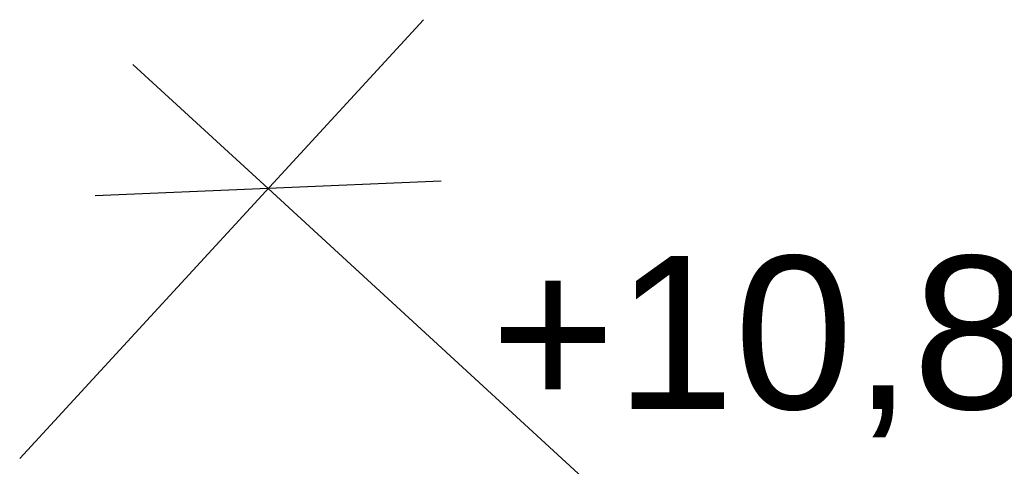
# Model space of a CAD drawing. Header units: millimetres. Extents: x -25478 to 4005, y -8416 to 11348.
# Tile 577 of 580: x -4000 to -3195, y 10982 to 11348. Entities that reach past the tile are written whole.
import ezdxf

# ---------------------------------------------------------------- set-up
doc = ezdxf.new("R2010")
doc.units = ezdxf.units.MM
doc.header["$MEASUREMENT"] = 0
doc.layers.add('POHLED ZÁPADNÍ_1_Kóty - SP', color=7, linetype='Continuous')
doc.layers.add('POHLED ZÁPADNÍ_1_Nové_Kóty - SP', color=7, linetype='Continuous')
doc.styles.add('GENEROVANÝ_STYL_2', font='txt')

msp = doc.modelspace()

# ---------------------------------------------------------------- linework, layer by layer
at = {"layer": 'POHLED ZÁPADNÍ_1_Nové_Kóty - SP', "color": 1, "linetype": 'Continuous', "lineweight": 25}
for p, q in [((-3999.78, 10988.65), (-3669.86, 11347.56)), ((-3907.19, 11311.03), (-3796.75, 11209.52)), ((-3655.46, 11215.47), (-3938.05, 11203.57)), ((-3796.75, 11209.52), (370.27, 7379.15))]:
    msp.add_line(p, q, dxfattribs=at)

# ---------------------------------------------------------------- texts
at = {"layer": 'POHLED ZÁPADNÍ_1_Kóty - SP', "color": 1, "linetype": 'Continuous', "lineweight": 25, "insert": (-3614.83, 11005.99), "char_height": 125, "width": 622.8575, "attachment_point": 7, "style": 'GENEROVANÝ_STYL_2'}
msp.add_mtext('\\A1;{\\pql;\\fArial|b0|i0|c0|p38;+10,820}', dxfattribs=at)

doc.saveas('drawing.dxf')
